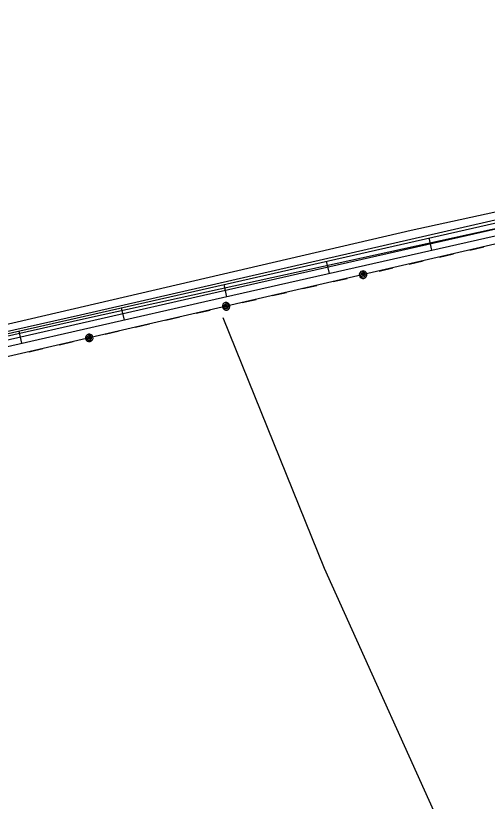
# Model space of a CAD drawing. Extents: x 3392644 to 3430565, y 576657 to 602123.
# Drawn here: x 3425559 to 3426681, y 588541 to 590409 of the extents above; entities that cross this region are included whole.
import ezdxf

# ---------------------------------------------------------------- set-up
doc = ezdxf.new("R2010")
doc.units = 0
for name, color, linetype in [('V-ROAD-CNTR', 7, 'Continuous'), ('V-SITE-VEGE', 7, 'Continuous'), ('V-TOPO-BNDY', 7, 'Continuous'), ('V-TOPO-SHOR', 7, 'Continuous'), ('V-UTIL-LINE', 7, 'Continuous')]:
    doc.layers.add(name, color=color, linetype=linetype)

msp = doc.modelspace()

# ---------------------------------------------------------------- linework, layer by layer
at = {"layer": 'V-ROAD-CNTR'}
for p, q in [((3426541.6, 589880.3), (3426548.2, 589851.1)), ((3426297.8, 589825), (3426304.4, 589795.8)), ((3426054, 589769.7), (3426060.6, 589740.5)), ((3425810.2, 589714.3), (3425816.8, 589685.1)), ((3425566.4, 589658.9), (3425573.1, 589629.7))]:
    msp.add_line(p, q, dxfattribs=at)
for points in [[(3425271.4, 589591.8), (3426002.3, 589758), (3427117, 590010.8), (3427366.1, 590065.8), (3427401.2, 590068.5), (3427544.9, 590073.7)], [(3427545.4, 590058.7), (3427402, 590053.5), (3427368.3, 590050.9), (3427120.3, 589996.1), (3426005.6, 589743.4), (3425274.7, 589577.2)], [(3425278.1, 589562.6), (3426008.9, 589728.8), (3427123.5, 589981.5), (3427370.5, 590036.1), (3427402.9, 590038.5), (3427545.9, 590043.7)]]:
    msp.add_lwpolyline(points, dxfattribs=at)
at = {"layer": 'V-SITE-VEGE'}
msp.add_lwpolyline([(3427230.9, 591150.1), (3427373.3, 590088.3), (3426499.4, 589898), (3424945.7, 589536.8), (3424403.4, 590563.9)], dxfattribs=at)
at = {"layer": 'V-TOPO-BNDY'}
for p, q in [((3425734.5, 589690.8), (3428366.7, 590268.8)), ((3421635.1, 588769.5), (3425734.5, 589690.8))]:
    msp.add_line(p, q, dxfattribs=at)
at = {"layer": 'V-TOPO-SHOR'}
for points in [[(3421407.3, 589095.9), (3421486.9, 588810.5), (3421529.9, 588782), (3421594.1, 588789.4), (3421658.3, 588825.4), (3423735.6, 589261.6), (3424385.2, 589406.8), (3424842.1, 589501.3), (3425713, 589697.4), (3427076.3, 590009.6), (3427418.9, 590096.5), (3427490.4, 590089.6), (3427329.6, 591089.2), (3427205.6, 591803.2), (3426993.8, 593074.1), (3426906, 593623.8), (3426789.2, 594330.7)], [(3426608.1, 588397.1), (3426293.2, 589094.5), (3426052.5, 589689.9)]]:
    msp.add_lwpolyline(points, dxfattribs=at)
at = {"layer": 'V-UTIL-LINE'}
for points in [[(3428366.8, 590248.3), (3426811.9, 589891.3), (3425353.1, 589554.7), (3423888.1, 589216.6), (3421944.1, 588762.8), (3421467.3, 588654.6), (3421365.1, 589029.2), (3418707.9, 588416.7)], [(3426567.3, 589834.8), (3426600.5, 589842.5)], [(3426639.4, 589851.5), (3426672.6, 589859.1)], [(3426495.2, 589818.2), (3426528.3, 589825.8)], [(3426423.1, 589801.5), (3426456.2, 589809.2)], [(3426385.1, 589792.8), (3426383, 589794.7), (3426382.7, 589792.4), (3426384.8, 589790.6), (3426387.5, 589791.6), (3426386.9, 589794.9), (3426383, 589797.5), (3426379.6, 589794.9), (3426379.4, 589790), (3426383.2, 589787.4), (3426387.7, 589787.5), (3426390.6, 589791.3), (3426389.7, 589796.7), (3426383.1, 589801.6), (3426379.9, 589800.1), (3426377.5, 589797.6), (3426376.2, 589794.3), (3426376.4, 589790.8), (3426377.8, 589787.6), (3426380.4, 589785.1), (3426383.6, 589783.9), (3426387.1, 589784), (3426390.4, 589785.5), (3426392.8, 589788), (3426394, 589791.3), (3426393.9, 589794.8), (3426392.5, 589798), (3426389.9, 589800.4), (3426386.6, 589801.7), (3426383.1, 589801.6)], [(3426241.9, 589759.7), (3426275, 589767.4)], [(3426314, 589776.4), (3426347.1, 589784)], [(3426169.8, 589743.1), (3426202.9, 589750.7)], [(3426097.7, 589726.5), (3426130.8, 589734.1)], [(3426059.7, 589717.7), (3426057.5, 589719.6), (3426057.3, 589717.3), (3426059.3, 589715.5), (3426062.1, 589716.5), (3426061.5, 589719.8), (3426057.6, 589722.4), (3426054.2, 589719.8), (3426054, 589715), (3426057.7, 589712.3), (3426062.2, 589712.4), (3426065.1, 589716.2), (3426064.2, 589721.6), (3426057.7, 589726.5), (3426054.5, 589725), (3426052, 589722.5), (3426050.8, 589719.2), (3426050.9, 589715.7), (3426052.3, 589712.5), (3426054.9, 589710.1), (3426058.2, 589708.8), (3426061.7, 589708.9), (3426064.9, 589710.4), (3426067.3, 589712.9), (3426068.6, 589716.2), (3426068.4, 589719.7), (3426067, 589722.9), (3426064.4, 589725.3), (3426061.2, 589726.6), (3426057.7, 589726.5)], [(3425988.5, 589701.3), (3426021.7, 589708.9)], [(3425844.3, 589668), (3425877.4, 589675.7)], [(3425916.4, 589684.6), (3425949.6, 589692.3)], [(3425772.2, 589651.4), (3425805.3, 589659)], [(3425734.2, 589642.6), (3425732.1, 589644.5), (3425731.8, 589642.2), (3425733.9, 589640.4), (3425736.6, 589641.4), (3425736, 589644.8), (3425732.1, 589647.3), (3425728.7, 589644.7), (3425728.5, 589639.9), (3425732.3, 589637.3), (3425736.8, 589637.3), (3425739.7, 589641.1), (3425738.8, 589646.5), (3425732.2, 589651.4), (3425729, 589649.9), (3425726.6, 589647.4), (3425725.3, 589644.1), (3425725.5, 589640.6), (3425726.9, 589637.4), (3425729.5, 589635), (3425732.7, 589633.7), (3425736.2, 589633.8), (3425739.5, 589635.3), (3425741.9, 589637.8), (3425743.1, 589641.1), (3425743, 589644.6), (3425741.6, 589647.8), (3425739, 589650.2), (3425735.7, 589651.5), (3425732.2, 589651.4)], [(3425663.1, 589626.2), (3425696.2, 589633.8)], [(3425591, 589609.6), (3425624.1, 589617.2)]]:
    msp.add_lwpolyline(points, dxfattribs=at)

doc.saveas('drawing.dxf')
